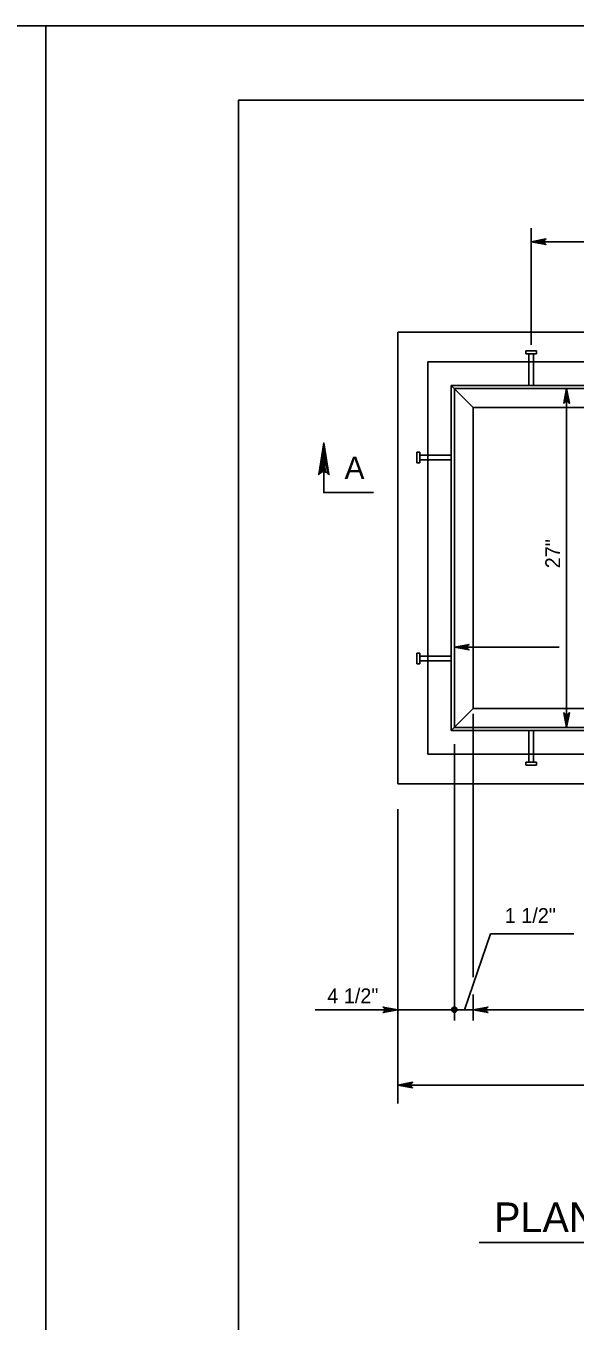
# Model space of a CAD drawing. Extents: x 2087776 to 2104538, y 970919 to 982612.
# Drawn here: x 2093281 to 2093646, y 981752 to 982612 of the extents above; entities that cross this region are included whole.
import ezdxf

# ---------------------------------------------------------------- set-up
doc = ezdxf.new("R2010")
doc.units = 0
doc.layers.add('1', color=7, linetype='Continuous')
doc.layers.add('PLT-BNDY', color=7, linetype='Continuous')

msp = doc.modelspace()

# ---------------------------------------------------------------- linework, layer by layer
at = {"layer": '1'}
for p, q in [((2093616.41, 982400.55), (2093616.41, 982477.96)), ((2093616.41, 982468.92), (2093916.41, 982468.92)), ((2093527.87, 982108.92), (2093527.87, 982408.92)), ((2093527.87, 982408.92), (2094004.95, 982408.92)), ((2093619.97, 982396.42), (2093612.85, 982396.42)), ((2093612.85, 982394.42), (2093612.85, 982396.42)), ((2093619.97, 982394.42), (2093612.85, 982394.42)), ((2093614.85, 982373.51), (2093614.85, 982394.42)), ((2093617.97, 982373.51), (2093617.97, 982394.42)), ((2093619.97, 982394.42), (2093619.97, 982396.42)), ((2093547.66, 982128.71), (2093547.66, 982389.13)), ((2093547.66, 982389.13), (2093833.08, 982389.13)), ((2093563.27, 982144.33), (2093563.27, 982373.51)), ((2093563.27, 982373.51), (2093969.54, 982373.51)), ((2093563.27, 982373.51), (2093577.86, 982358.92)), ((2093565.36, 982371.42), (2093967.45, 982371.42)), ((2093565.36, 982146.42), (2093565.36, 982371.42)), ((2093639.94, 982371.42), (2093639.94, 982146.42)), ((2093577.86, 982358.92), (2093954.95, 982358.92)), ((2093577.86, 982158.92), (2093577.86, 982358.92)), ((2093540.37, 982322.03), (2093540.37, 982329.15)), ((2093542.37, 982329.15), (2093540.37, 982329.15)), ((2093542.37, 982322.03), (2093542.37, 982329.15)), ((2093563.27, 982327.15), (2093542.37, 982327.15)), ((2093542.37, 982322.03), (2093540.37, 982322.03)), ((2093563.27, 982324.03), (2093542.37, 982324.03)), ((2093565.36, 982199.73), (2093634.91, 982199.73)), ((2093540.37, 982188.69), (2093540.37, 982195.81)), ((2093542.37, 982195.81), (2093540.37, 982195.81)), ((2093542.37, 982188.69), (2093540.37, 982188.69)), ((2093542.37, 982188.69), (2093542.37, 982195.81)), ((2093563.27, 982193.81), (2093542.37, 982193.81)), ((2093563.27, 982190.69), (2093542.37, 982190.69)), ((2093563.27, 982144.33), (2093577.86, 982158.92)), ((2093954.95, 982158.92), (2093577.86, 982158.92)), ((2093577.86, 982155.52), (2093577.86, 981980.64)), ((2093969.54, 982144.33), (2093563.27, 982144.33)), ((2093967.45, 982146.42), (2093565.36, 982146.42)), ((2093614.85, 982144.33), (2093614.85, 982123.42)), ((2093617.97, 982144.33), (2093617.97, 982123.42)), ((2093833.08, 982128.71), (2093547.66, 982128.71)), ((2093565.36, 982135.18), (2093565.36, 981951.86)), ((2093612.85, 982123.42), (2093612.85, 982121.42)), ((2093619.97, 982123.42), (2093612.85, 982123.42)), ((2093619.97, 982121.42), (2093612.85, 982121.42)), ((2093619.97, 982123.42), (2093619.97, 982121.42)), ((2094004.95, 982108.92), (2093527.87, 982108.92)), ((2093527.87, 981896.76), (2093527.87, 982092.18)), ((2093589.41, 982009.24), (2093572.18, 981958.92)), ((2093589.41, 982009.24), (2093644.76, 982009.24)), ((2093577.86, 981969.09), (2093577.86, 981951.86)), ((2093472.92, 981958.92), (2094069.06, 981958.92)), ((2093527.87, 981908.92), (2094004.95, 981908.92)), ((2093581.81, 981804.34), (2093952.66, 981804.34))]:
    msp.add_line(p, q, dxfattribs=at)
for points in [[(2096000.74, 980712.64), (2096000.74, 982563.04), (2093422, 982563.04), (2093422, 980712.64), (2096000.74, 980712.64), (2096000.74, 980799.12), (2095344.57, 980799.12), (2095344.57, 981011.32), (2096000.74, 981011.32), (2096000.74, 981106.34), (2095344.57, 981106.34), (2095344.57, 980712.64), (2095603.11, 980712.64), (2095603.11, 980799.12), (2095603.11, 980712.64), (2095855.73, 980712.64), (2095855.73, 980799.12), (2095855.73, 980758.72), (2096000.74, 980758.72)], [(2093616.41, 982468.92), (2093626.19, 982470.75), (2093625.81, 982470.49), (2093625.44, 982470.23), (2093625.24, 982469.9), (2093625.05, 982469.57), (2093624.99, 982469.24), (2093624.94, 982468.92), (2093624.99, 982468.59), (2093625.05, 982468.26), (2093625.24, 982467.93), (2093625.44, 982467.6), (2093625.81, 982467.34), (2093626.19, 982467.08), (2093616.41, 982468.92), (2093625.81, 982467.34), (2093625.44, 982467.6), (2093616.41, 982468.92), (2093625.24, 982467.93), (2093625.05, 982468.26), (2093616.41, 982468.92), (2093624.99, 982468.59), (2093624.94, 982468.92), (2093616.41, 982468.92), (2093624.99, 982469.24), (2093625.05, 982469.57), (2093616.41, 982468.92), (2093625.24, 982469.9), (2093625.44, 982470.23), (2093616.41, 982468.92), (2093625.81, 982470.49)], [(2093639.94, 982371.42), (2093641.77, 982361.63), (2093641.51, 982362.01), (2093641.25, 982362.38), (2093640.92, 982362.58), (2093640.59, 982362.77), (2093640.26, 982362.83), (2093639.94, 982362.89), (2093639.61, 982362.83), (2093639.28, 982362.77), (2093638.95, 982362.58), (2093638.62, 982362.38), (2093638.36, 982362.01), (2093638.1, 982361.63), (2093639.94, 982371.42), (2093638.36, 982362.01), (2093638.62, 982362.38), (2093639.94, 982371.42), (2093638.95, 982362.58), (2093639.28, 982362.77), (2093639.94, 982371.42), (2093639.61, 982362.83), (2093639.94, 982362.89), (2093639.94, 982371.42), (2093640.26, 982362.83), (2093640.59, 982362.77), (2093639.94, 982371.42), (2093640.92, 982362.58), (2093641.25, 982362.38), (2093639.94, 982371.42), (2093641.51, 982362.01)], [(2093476.15, 982315.35), (2093477.6, 982316.1), (2093478.66, 982335.37), (2093476.15, 982315.35), (2093475.27, 982314.33), (2093478.66, 982335.37), (2093479.62, 982316.11), (2093481.05, 982315.41), (2093478.66, 982335.37), (2093482.01, 982314.33), (2093481.05, 982315.41)], [(2093511.73, 982302.3), (2093478.66, 982302.3), (2093478.66, 982335.37)], [(2093565.36, 982199.73), (2093575.15, 982201.57), (2093574.77, 982201.31), (2093574.39, 982201.05), (2093574.2, 982200.72), (2093574, 982200.39), (2093573.95, 982200.06), (2093573.89, 982199.73), (2093573.95, 982199.41), (2093574, 982199.08), (2093574.2, 982198.75), (2093574.39, 982198.42), (2093574.77, 982198.16), (2093575.15, 982197.9), (2093565.36, 982199.73), (2093574.77, 982198.16), (2093574.39, 982198.42), (2093565.36, 982199.73), (2093574.2, 982198.75), (2093574, 982199.08), (2093565.36, 982199.73), (2093573.95, 982199.41), (2093573.89, 982199.73), (2093565.36, 982199.73), (2093573.95, 982200.06), (2093574, 982200.39), (2093565.36, 982199.73), (2093574.2, 982200.72), (2093574.39, 982201.05), (2093565.36, 982199.73), (2093574.77, 982201.31)], [(2093639.94, 982146.42), (2093638.1, 982156.2), (2093638.36, 982155.82), (2093638.62, 982155.45), (2093638.95, 982155.25), (2093639.28, 982155.06), (2093639.61, 982155), (2093639.94, 982154.95), (2093640.26, 982155), (2093640.59, 982155.06), (2093640.92, 982155.25), (2093641.25, 982155.45), (2093641.51, 982155.82), (2093641.77, 982156.2), (2093639.94, 982146.42), (2093641.51, 982155.82), (2093641.25, 982155.45), (2093639.94, 982146.42), (2093640.92, 982155.25), (2093640.59, 982155.06), (2093639.94, 982146.42), (2093640.26, 982155), (2093639.94, 982154.95), (2093639.94, 982146.42), (2093639.61, 982155), (2093639.28, 982155.06), (2093639.94, 982146.42), (2093638.95, 982155.25), (2093638.62, 982155.45), (2093639.94, 982146.42), (2093638.36, 982155.82)], [(2093527.87, 981958.92), (2093518.08, 981957.08), (2093518.46, 981957.34), (2093518.83, 981957.6), (2093519.03, 981957.93), (2093519.22, 981958.26), (2093519.28, 981958.59), (2093519.34, 981958.92), (2093519.28, 981959.24), (2093519.22, 981959.57), (2093519.03, 981959.9), (2093518.83, 981960.23), (2093518.46, 981960.49), (2093518.08, 981960.75), (2093527.87, 981958.92), (2093518.46, 981960.49), (2093518.83, 981960.23), (2093527.87, 981958.92), (2093519.03, 981959.9), (2093519.22, 981959.57), (2093527.87, 981958.92), (2093519.28, 981959.24), (2093519.34, 981958.92), (2093527.87, 981958.92), (2093519.28, 981958.59), (2093519.22, 981958.26), (2093527.87, 981958.92), (2093519.03, 981957.93), (2093518.83, 981957.6), (2093527.87, 981958.92), (2093518.46, 981957.34)], [(2093577.86, 981958.92), (2093587.65, 981960.75), (2093587.27, 981960.49), (2093586.89, 981960.23), (2093586.7, 981959.9), (2093586.5, 981959.57), (2093586.45, 981959.24), (2093586.39, 981958.92), (2093586.45, 981958.59), (2093586.5, 981958.26), (2093586.7, 981957.93), (2093586.89, 981957.6), (2093587.27, 981957.34), (2093587.65, 981957.08), (2093577.86, 981958.92), (2093587.27, 981957.34), (2093586.89, 981957.6), (2093577.86, 981958.92), (2093586.7, 981957.93), (2093586.5, 981958.26), (2093577.86, 981958.92), (2093586.45, 981958.59), (2093586.39, 981958.92), (2093577.86, 981958.92), (2093586.45, 981959.24), (2093586.5, 981959.57), (2093577.86, 981958.92), (2093586.7, 981959.9), (2093586.89, 981960.23), (2093577.86, 981958.92), (2093587.27, 981960.49)], [(2093527.87, 981908.92), (2093537.65, 981910.75), (2093537.27, 981910.49), (2093536.9, 981910.23), (2093536.7, 981909.9), (2093536.51, 981909.57), (2093536.45, 981909.24), (2093536.4, 981908.92), (2093536.45, 981908.59), (2093536.51, 981908.26), (2093536.7, 981907.93), (2093536.9, 981907.6), (2093537.27, 981907.34), (2093537.65, 981907.08), (2093527.87, 981908.92), (2093537.27, 981907.34), (2093536.9, 981907.6), (2093527.87, 981908.92), (2093536.7, 981907.93), (2093536.51, 981908.26), (2093527.87, 981908.92), (2093536.45, 981908.59), (2093536.4, 981908.92), (2093527.87, 981908.92), (2093536.45, 981909.24), (2093536.51, 981909.57), (2093527.87, 981908.92), (2093536.7, 981909.9), (2093536.9, 981910.23), (2093527.87, 981908.92), (2093537.27, 981910.49)]]:
    msp.add_lwpolyline(points, dxfattribs=at)
for radius in [1.75, 0.875]:
    msp.add_circle((2093565.36, 981958.92), radius, dxfattribs=at)
at = {"layer": 'PLT-BNDY'}
for points in [[(2090534.86, 982612.25), (2093294.05, 982612.25), (2093294.05, 980663.43), (2090534.86, 980663.43)], [(2093294.05, 982612.25), (2096053.23, 982612.25), (2096053.23, 980663.43), (2093294.05, 980663.43)]]:
    msp.add_lwpolyline(points, close=True, dxfattribs=at)

# ---------------------------------------------------------------- texts
at = {"layer": '1'}
for s, height, p in [('A', 14.76, (2093492.49, 982311.46)), ('1 1/2"', 9.843, (2093598.84, 982016.57)), ('4 1/2"', 9.843, (2093480.96, 981963.23)), ('PLAN VIEW - TYPE M', 19.685, (2093591.7, 981811.26))]:
    msp.add_text(s, height=height, dxfattribs=at).set_placement(p)
msp.add_text('27"', height=9.843, rotation=90, dxfattribs=at).set_placement((2093635.63, 982252.09))

doc.saveas('drawing.dxf')
